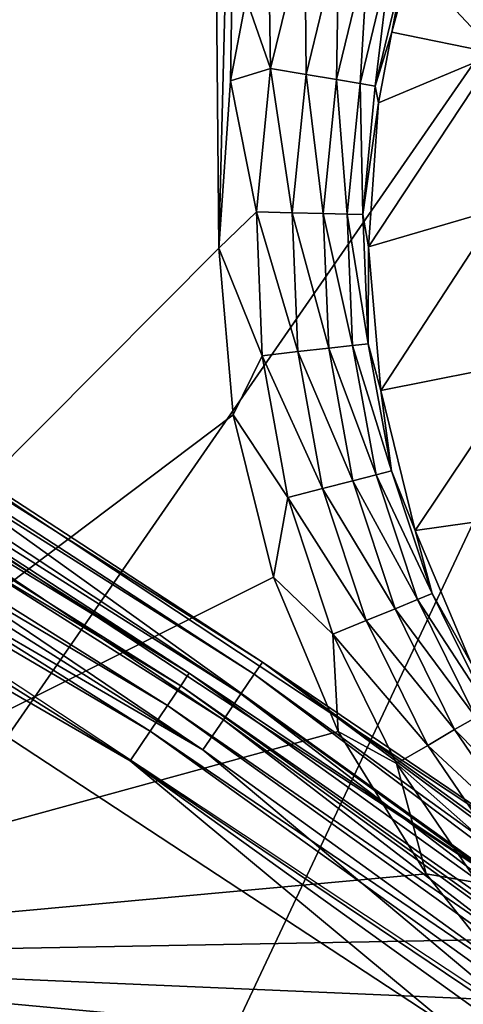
# Model space of a CAD drawing. Header units: millimetres. Extents: x -43.6 to 43.6, y -43.6 to 43.6.
# Tile 627 of 637: x 17.759 to 18.5, y 26.237 to 27.884. Entities that reach past the tile are written whole.
import ezdxf

# ---------------------------------------------------------------- set-up
doc = ezdxf.new("R2010")
doc.units = ezdxf.units.MM
doc.header["$LTSCALE"] = 52.148148
for name, color, linetype in [('153', 7, 'CONTINUOUS'), ('157', 7, 'CONTINUOUS'), ('31', 7, 'CONTINUOUS'), ('413', 7, 'CONTINUOUS'), ('424', 7, 'CONTINUOUS'), ('69', 7, 'CONTINUOUS'), ('79', 7, 'CONTINUOUS'), ('89', 7, 'CONTINUOUS')]:
    doc.layers.add(name, color=color, linetype=linetype)

msp = doc.modelspace()

# ---------------------------------------------------------------- linework, layer by layer
at = {"layer": '153', "color": 2, "linetype": 'Continuous'}
for points in [[(19.6484, 29.4468, 25.9303), (17.6817, 30.668, 25.9303), (16.0293, 24.215, 2.3697), (19.6484, 29.4468, 25.9303)], [(16.9026, 23.6137, 2.3697), (19.6484, 29.4468, 25.9303), (16.0293, 24.215, 2.3697), (16.9026, 23.6137, 2.3697)], [(21.5317, 28.099, 25.9303), (19.6484, 29.4468, 25.9303), (16.9026, 23.6137, 2.3697), (21.5317, 28.099, 25.9303)], [(17.7534, 22.9808, 2.3697), (21.5317, 28.099, 25.9303), (16.9026, 23.6137, 2.3697), (17.7534, 22.9808, 2.3697)], [(18.5805, 22.3173, 2.3697), (21.5317, 28.099, 25.9303), (17.7534, 22.9808, 2.3697), (18.5805, 22.3173, 2.3697)]]:
    msp.add_3dface(points, dxfattribs=at)
at = {"layer": '157', "color": 1, "linetype": 'Continuous'}
for points in [[(17.831, 29.7228, -15), (16.9117, 26.3148, -15), (17.7299, 29.831, -15), (17.831, 29.7228, -15)], [(17.9227, 29.6065, -15), (16.9117, 26.3148, -15), (17.831, 29.7228, -15), (17.9227, 29.6065, -15)], [(18.0042, 29.4829, -15), (16.9117, 26.3148, -15), (17.9227, 29.6065, -15), (18.0042, 29.4829, -15)], [(18.0749, 29.3528, -15), (16.9117, 26.3148, -15), (18.0042, 29.4829, -15), (18.0749, 29.3528, -15)], [(18.0917, 27.5022, -15), (16.9117, 26.3148, -15), (18.0749, 29.3528, -15), (18.0917, 27.5022, -15)], [(18.1345, 29.2172, -15), (18.0917, 27.5022, -15), (18.0749, 29.3528, -15), (18.1345, 29.2172, -15)], [(18.1113, 27.7819, -15), (18.0917, 27.5022, -15), (18.1345, 29.2172, -15), (18.1113, 27.7819, -15)], [(18.1373, 27.9197, -15), (18.1113, 27.7819, -15), (18.1345, 29.2172, -15), (18.1373, 27.9197, -15)], [(18.1158, 27.2232, -15), (16.9117, 26.3148, -15), (18.0917, 27.5022, -15), (18.1158, 27.2232, -15)], [(18.1829, 26.9513, -15), (16.9117, 26.3148, -15), (18.1158, 27.2232, -15), (18.1829, 26.9513, -15)], [(18.2913, 26.6931, -15), (16.9117, 26.3148, -15), (18.1829, 26.9513, -15), (18.2913, 26.6931, -15)], [(18.4385, 26.4549, -15), (16.9117, 26.3148, -15), (18.2913, 26.6931, -15), (18.4385, 26.4549, -15)], [(18.5257, 26.3449, -15), (16.9117, 26.3148, -15), (18.4385, 26.4549, -15), (18.5257, 26.3449, -15)], [(18.6216, 26.2416, -15), (16.9117, 26.3148, -15), (18.5257, 26.3449, -15), (18.6216, 26.2416, -15)], [(18.7459, 25.0412, -15), (16.9117, 26.3148, -15), (18.7257, 26.1458, -15), (18.7459, 25.0412, -15)], [(18.7257, 26.1458, -15), (16.9117, 26.3148, -15), (18.6216, 26.2416, -15), (18.7257, 26.1458, -15)]]:
    msp.add_3dface(points, dxfattribs=at)
at = {"layer": '31', "color": 40, "linetype": 'Continuous', "true_color": 0xffde00}
msp.add_3dface([(18.4873, 26.1916, -20.2), (17.523, 21.9727, -20.2), (16.7231, 27.3517, -20.2), (18.4873, 26.1916, -20.2)], dxfattribs=at)
at = {"layer": '413', "linetype": 'Continuous'}
for points in [[(18.4126, 27.9807, -14.7544), (18.5278, 28.0448, -9.4288), (18.5556, 27.828, -6.3144), (18.4126, 27.9807, -14.7544)], [(18.3809, 27.8638, -14.755), (18.4126, 27.9807, -14.7544), (18.5556, 27.828, -6.3144), (18.3809, 27.8638, -14.755)], [(18.3585, 27.7452, -14.7555), (18.3809, 27.8638, -14.755), (18.5556, 27.828, -6.3144), (18.3585, 27.7452, -14.7555)], [(18.3417, 27.5043, -14.7565), (18.3585, 27.7452, -14.7555), (18.5556, 27.828, -6.3144), (18.3417, 27.5043, -14.7565)], [(18.5608, 27.5682, -6.3078), (18.3417, 27.5043, -14.7565), (18.5556, 27.828, -6.3144), (18.5608, 27.5682, -6.3078)], [(18.3624, 27.264, -14.7574), (18.3417, 27.5043, -14.7565), (18.5608, 27.5682, -6.3078), (18.3624, 27.264, -14.7574)], [(18.6095, 27.3129, -6.3024), (18.3624, 27.264, -14.7574), (18.5608, 27.5682, -6.3078), (18.6095, 27.3129, -6.3024)], [(18.4201, 27.0298, -14.7581), (18.3624, 27.264, -14.7574), (18.6095, 27.3129, -6.3024), (18.4201, 27.0298, -14.7581)], [(18.7001, 27.0693, -6.2983), (18.4201, 27.0298, -14.7581), (18.6095, 27.3129, -6.3024), (18.7001, 27.0693, -6.2983)], [(18.5134, 26.8075, -14.7585), (18.4201, 27.0298, -14.7581), (18.7001, 27.0693, -6.2983), (18.5134, 26.8075, -14.7585)]]:
    msp.add_3dface(points, dxfattribs=at)
at = {"layer": '424', "linetype": 'Continuous'}
for points in [[(18.1373, 27.9197, -15), (18.1741, 28.0555, -15), (18.1783, 27.8025, -14.9919), (18.1373, 27.9197, -15)], [(18.1741, 28.0555, -15), (18.2352, 28.0363, -14.9917), (18.1783, 27.8025, -14.9919), (18.1741, 28.0555, -15)], [(18.1783, 27.8025, -14.9919), (18.2352, 28.0363, -14.9917), (18.2374, 27.7926, -14.9677), (18.1783, 27.8025, -14.9919)], [(18.2352, 28.0363, -14.9917), (18.2922, 28.0185, -14.9672), (18.2374, 27.7926, -14.9677), (18.2352, 28.0363, -14.9917)], [(18.2374, 27.7926, -14.9677), (18.2922, 28.0185, -14.9672), (18.2884, 27.7841, -14.9289), (18.2374, 27.7926, -14.9677)], [(18.2922, 28.0185, -14.9672), (18.3414, 28.0031, -14.9282), (18.2884, 27.7841, -14.9289), (18.2922, 28.0185, -14.9672)], [(18.2884, 27.7841, -14.9289), (18.3414, 28.0031, -14.9282), (18.3278, 27.7776, -14.8782), (18.2884, 27.7841, -14.9289)], [(18.3414, 28.0031, -14.9282), (18.3794, 27.9912, -14.8773), (18.3278, 27.7776, -14.8782), (18.3414, 28.0031, -14.9282)], [(18.3278, 27.7776, -14.8782), (18.3794, 27.9912, -14.8773), (18.3532, 27.7734, -14.819), (18.3278, 27.7776, -14.8782)], [(18.3794, 27.9912, -14.8773), (18.4037, 27.9835, -14.818), (18.3532, 27.7734, -14.819), (18.3794, 27.9912, -14.8773)], [(18.4037, 27.9835, -14.818), (18.3809, 27.8638, -14.755), (18.3532, 27.7734, -14.819), (18.4037, 27.9835, -14.818)], [(18.4037, 27.9835, -14.818), (18.4126, 27.9807, -14.7544), (18.3809, 27.8638, -14.755), (18.4037, 27.9835, -14.818)], [(18.1113, 27.7819, -15), (18.1373, 27.9197, -15), (18.1783, 27.8025, -14.9919), (18.1113, 27.7819, -15)], [(18.3809, 27.8638, -14.755), (18.3585, 27.7452, -14.7555), (18.3532, 27.7734, -14.819), (18.3809, 27.8638, -14.755)], [(18.1544, 27.5629, -14.9922), (18.1113, 27.7819, -15), (18.1783, 27.8025, -14.9919), (18.1544, 27.5629, -14.9922)], [(18.1544, 27.5629, -14.9922), (18.1783, 27.8025, -14.9919), (18.2144, 27.5613, -14.9682), (18.1544, 27.5629, -14.9922)], [(18.2144, 27.5613, -14.9682), (18.1783, 27.8025, -14.9919), (18.2374, 27.7926, -14.9677), (18.2144, 27.5613, -14.9682)], [(18.0917, 27.5022, -15), (18.1113, 27.7819, -15), (18.1544, 27.5629, -14.9922), (18.0917, 27.5022, -15)], [(18.2144, 27.5613, -14.9682), (18.2374, 27.7926, -14.9677), (18.2662, 27.5599, -14.9296), (18.2144, 27.5613, -14.9682)], [(18.2662, 27.5599, -14.9296), (18.2374, 27.7926, -14.9677), (18.2884, 27.7841, -14.9289), (18.2662, 27.5599, -14.9296)], [(18.2662, 27.5599, -14.9296), (18.2884, 27.7841, -14.9289), (18.3064, 27.5589, -14.879), (18.2662, 27.5599, -14.9296)], [(18.3064, 27.5589, -14.879), (18.2884, 27.7841, -14.9289), (18.3278, 27.7776, -14.8782), (18.3064, 27.5589, -14.879)], [(18.3064, 27.5589, -14.879), (18.3278, 27.7776, -14.8782), (18.3323, 27.5582, -14.8198), (18.3064, 27.5589, -14.879)], [(18.3323, 27.5582, -14.8198), (18.3278, 27.7776, -14.8782), (18.3532, 27.7734, -14.819), (18.3323, 27.5582, -14.8198)], [(18.3585, 27.7452, -14.7555), (18.3323, 27.5582, -14.8198), (18.3532, 27.7734, -14.819), (18.3585, 27.7452, -14.7555)], [(18.3585, 27.7452, -14.7555), (18.3417, 27.5043, -14.7565), (18.3323, 27.5582, -14.8198), (18.3585, 27.7452, -14.7555)], [(18.164, 27.3221, -14.9924), (18.0917, 27.5022, -15), (18.1544, 27.5629, -14.9922), (18.164, 27.3221, -14.9924)], [(18.164, 27.3221, -14.9924), (18.1544, 27.5629, -14.9922), (18.2236, 27.3289, -14.9686), (18.164, 27.3221, -14.9924)], [(18.2236, 27.3289, -14.9686), (18.1544, 27.5629, -14.9922), (18.2144, 27.5613, -14.9682), (18.2236, 27.3289, -14.9686)], [(18.2236, 27.3289, -14.9686), (18.2144, 27.5613, -14.9682), (18.2753, 27.3347, -14.9301), (18.2236, 27.3289, -14.9686)], [(18.2753, 27.3347, -14.9301), (18.2144, 27.5613, -14.9682), (18.2662, 27.5599, -14.9296), (18.2753, 27.3347, -14.9301)], [(18.2753, 27.3347, -14.9301), (18.2662, 27.5599, -14.9296), (18.3154, 27.3392, -14.8797), (18.2753, 27.3347, -14.9301)], [(18.3154, 27.3392, -14.8797), (18.2662, 27.5599, -14.9296), (18.3064, 27.5589, -14.879), (18.3154, 27.3392, -14.8797)], [(18.3154, 27.3392, -14.8797), (18.3064, 27.5589, -14.879), (18.3413, 27.3421, -14.8206), (18.3154, 27.3392, -14.8797)], [(18.3413, 27.3421, -14.8206), (18.3064, 27.5589, -14.879), (18.3323, 27.5582, -14.8198), (18.3413, 27.3421, -14.8206)], [(18.3417, 27.5043, -14.7565), (18.3413, 27.3421, -14.8206), (18.3323, 27.5582, -14.8198), (18.3417, 27.5043, -14.7565)], [(18.1158, 27.2232, -15), (18.0917, 27.5022, -15), (18.164, 27.3221, -14.9924), (18.1158, 27.2232, -15)], [(18.3417, 27.5043, -14.7565), (18.3624, 27.264, -14.7574), (18.3413, 27.3421, -14.8206), (18.3417, 27.5043, -14.7565)], [(18.3548, 27.1229, -14.8803), (18.2753, 27.3347, -14.9301), (18.3154, 27.3392, -14.8797), (18.3548, 27.1229, -14.8803)], [(18.3802, 27.1294, -14.8213), (18.3154, 27.3392, -14.8797), (18.3413, 27.3421, -14.8206), (18.3802, 27.1294, -14.8213)], [(18.3548, 27.1229, -14.8803), (18.3154, 27.3392, -14.8797), (18.3802, 27.1294, -14.8213), (18.3548, 27.1229, -14.8803)], [(18.3624, 27.264, -14.7574), (18.3802, 27.1294, -14.8213), (18.3413, 27.3421, -14.8206), (18.3624, 27.264, -14.7574)], [(18.2069, 27.085, -14.9925), (18.1158, 27.2232, -15), (18.164, 27.3221, -14.9924), (18.2069, 27.085, -14.9925)], [(18.2651, 27.0999, -14.9689), (18.164, 27.3221, -14.9924), (18.2236, 27.3289, -14.9686), (18.2651, 27.0999, -14.9689)], [(18.2069, 27.085, -14.9925), (18.164, 27.3221, -14.9924), (18.2651, 27.0999, -14.9689), (18.2069, 27.085, -14.9925)], [(18.3155, 27.1128, -14.9306), (18.2236, 27.3289, -14.9686), (18.2753, 27.3347, -14.9301), (18.3155, 27.1128, -14.9306)], [(18.2651, 27.0999, -14.9689), (18.2236, 27.3289, -14.9686), (18.3155, 27.1128, -14.9306), (18.2651, 27.0999, -14.9689)], [(18.3155, 27.1128, -14.9306), (18.2753, 27.3347, -14.9301), (18.3548, 27.1229, -14.8803), (18.3155, 27.1128, -14.9306)], [(18.3624, 27.264, -14.7574), (18.4201, 27.0298, -14.7581), (18.3802, 27.1294, -14.8213), (18.3624, 27.264, -14.7574)], [(18.1829, 26.9513, -15), (18.1158, 27.2232, -15), (18.2069, 27.085, -14.9925), (18.1829, 26.9513, -15)], [(18.4238, 26.9141, -14.8807), (18.3155, 27.1128, -14.9306), (18.3548, 27.1229, -14.8803), (18.4238, 26.9141, -14.8807)], [(18.4482, 26.9241, -14.8217), (18.3548, 27.1229, -14.8803), (18.3802, 27.1294, -14.8213), (18.4482, 26.9241, -14.8217)], [(18.4238, 26.9141, -14.8807), (18.3548, 27.1229, -14.8803), (18.4482, 26.9241, -14.8217), (18.4238, 26.9141, -14.8807)], [(18.4201, 27.0298, -14.7581), (18.4482, 26.9241, -14.8217), (18.3802, 27.1294, -14.8213), (18.4201, 27.0298, -14.7581)], [(18.3862, 26.8987, -14.931), (18.2651, 27.0999, -14.9689), (18.3155, 27.1128, -14.9306), (18.3862, 26.8987, -14.931)], [(18.3862, 26.8987, -14.931), (18.3155, 27.1128, -14.9306), (18.4238, 26.9141, -14.8807), (18.3862, 26.8987, -14.931)], [(18.338, 26.8789, -14.9691), (18.2069, 27.085, -14.9925), (18.2651, 27.0999, -14.9689), (18.338, 26.8789, -14.9691)], [(18.338, 26.8789, -14.9691), (18.2651, 27.0999, -14.9689), (18.3862, 26.8987, -14.931), (18.338, 26.8789, -14.9691)], [(18.2823, 26.856, -14.9926), (18.1829, 26.9513, -15), (18.2069, 27.085, -14.9925), (18.2823, 26.856, -14.9926)], [(18.2823, 26.856, -14.9926), (18.2069, 27.085, -14.9925), (18.338, 26.8789, -14.9691), (18.2823, 26.856, -14.9926)], [(18.4201, 27.0298, -14.7581), (18.5134, 26.8075, -14.7585), (18.4482, 26.9241, -14.8217), (18.4201, 27.0298, -14.7581)], [(18.2913, 26.6931, -15), (18.1829, 26.9513, -15), (18.2823, 26.856, -14.9926), (18.2913, 26.6931, -15)], [(18.5439, 26.7302, -14.8221), (18.4238, 26.9141, -14.8807), (18.4482, 26.9241, -14.8217), (18.5439, 26.7302, -14.8221)], [(18.5134, 26.8075, -14.7585), (18.5439, 26.7302, -14.8221), (18.4482, 26.9241, -14.8217), (18.5134, 26.8075, -14.7585)], [(18.5211, 26.7169, -14.881), (18.3862, 26.8987, -14.931), (18.4238, 26.9141, -14.8807), (18.5211, 26.7169, -14.881)], [(18.5211, 26.7169, -14.881), (18.4238, 26.9141, -14.8807), (18.5439, 26.7302, -14.8221), (18.5211, 26.7169, -14.881)], [(18.4859, 26.6964, -14.9312), (18.338, 26.8789, -14.9691), (18.3862, 26.8987, -14.931), (18.4859, 26.6964, -14.9312)], [(18.4859, 26.6964, -14.9312), (18.3862, 26.8987, -14.931), (18.5211, 26.7169, -14.881), (18.4859, 26.6964, -14.9312)], [(18.4409, 26.67, -14.9693), (18.2823, 26.856, -14.9926), (18.338, 26.8789, -14.9691), (18.4409, 26.67, -14.9693)], [(18.4409, 26.67, -14.9693), (18.338, 26.8789, -14.9691), (18.4859, 26.6964, -14.9312), (18.4409, 26.67, -14.9693)], [(18.3889, 26.6397, -14.9927), (18.2913, 26.6931, -15), (18.2823, 26.856, -14.9926), (18.3889, 26.6397, -14.9927)], [(18.3889, 26.6397, -14.9927), (18.2823, 26.856, -14.9926), (18.4409, 26.67, -14.9693), (18.3889, 26.6397, -14.9927)], [(18.6448, 26.535, -14.8812), (18.4859, 26.6964, -14.9312), (18.5211, 26.7169, -14.881), (18.6448, 26.535, -14.8812)], [(18.4385, 26.4549, -15), (18.2913, 26.6931, -15), (18.3889, 26.6397, -14.9927), (18.4385, 26.4549, -15)], [(18.6128, 26.5098, -14.9313), (18.4409, 26.67, -14.9693), (18.4859, 26.6964, -14.9312), (18.6128, 26.5098, -14.9313)], [(18.6128, 26.5098, -14.9313), (18.4859, 26.6964, -14.9312), (18.6448, 26.535, -14.8812), (18.6128, 26.5098, -14.9313)], [(18.5718, 26.4775, -14.9694), (18.3889, 26.6397, -14.9927), (18.4409, 26.67, -14.9693), (18.5718, 26.4775, -14.9694)], [(18.5718, 26.4775, -14.9694), (18.4409, 26.67, -14.9693), (18.6128, 26.5098, -14.9313), (18.5718, 26.4775, -14.9694)], [(18.5245, 26.4402, -14.9928), (18.4385, 26.4549, -15), (18.3889, 26.6397, -14.9927), (18.5245, 26.4402, -14.9928)], [(18.5245, 26.4402, -14.9928), (18.3889, 26.6397, -14.9927), (18.5718, 26.4775, -14.9694), (18.5245, 26.4402, -14.9928)], [(18.5257, 26.3449, -15), (18.4385, 26.4549, -15), (18.5245, 26.4402, -14.9928), (18.5257, 26.3449, -15)]]:
    msp.add_3dface(points, dxfattribs=at)
at = {"layer": '69', "color": 40, "linetype": 'Continuous', "true_color": 0xffde00}
for points in [[(18.6315, 26.3957, -19.9544), (16.8537, 27.5649, -19.9544), (16.9704, 27.5895, -15.2544), (18.6315, 26.3957, -19.9544)], [(18.7549, 26.4089, -15.2544), (18.6315, 26.3957, -19.9544), (16.9704, 27.5895, -15.2544), (18.7549, 26.4089, -15.2544)]]:
    msp.add_3dface(points, dxfattribs=at)
at = {"layer": '79', "color": 40, "linetype": 'Continuous', "true_color": 0xffde00}
for points in [[(18.1508, 26.789, -15.1275), (16.4779, 27.8777, -15.1888), (16.4655, 27.8566, -15.1275), (18.1508, 26.789, -15.1275)], [(18.1645, 26.8093, -15.1888), (16.9704, 27.5895, -15.2544), (16.4779, 27.8777, -15.1888), (18.1645, 26.8093, -15.1888)], [(18.1645, 26.8093, -15.1888), (16.4779, 27.8777, -15.1888), (18.1508, 26.789, -15.1275), (18.1645, 26.8093, -15.1888)], [(18.1285, 26.7561, -15.0747), (16.4655, 27.8566, -15.1275), (16.4453, 27.8224, -15.0747), (18.1285, 26.7561, -15.0747)], [(18.1508, 26.789, -15.1275), (16.4655, 27.8566, -15.1275), (18.1285, 26.7561, -15.0747), (18.1508, 26.789, -15.1275)], [(18.0993, 26.713, -15.0341), (16.4453, 27.8224, -15.0747), (16.4187, 27.7776, -15.0341), (18.0993, 26.713, -15.0341)], [(18.1285, 26.7561, -15.0747), (16.4453, 27.8224, -15.0747), (18.0993, 26.713, -15.0341), (18.1285, 26.7561, -15.0747)], [(18.0651, 26.6625, -15.0086), (16.4187, 27.7776, -15.0341), (16.3877, 27.7251, -15.0086), (18.0651, 26.6625, -15.0086)], [(18.0993, 26.713, -15.0341), (16.4187, 27.7776, -15.0341), (18.0651, 26.6625, -15.0086), (18.0993, 26.713, -15.0341)], [(18.0651, 26.6625, -15.0086), (16.3877, 27.7251, -15.0086), (16.8393, 27.3767, -15), (18.0651, 26.6625, -15.0086)], [(18.7549, 26.4089, -15.2544), (16.9704, 27.5895, -15.2544), (18.1645, 26.8093, -15.1888), (18.7549, 26.4089, -15.2544)], [(18.61, 26.2052, -15), (18.0651, 26.6625, -15.0086), (16.8393, 27.3767, -15), (18.61, 26.2052, -15)], [(19.7672, 25.6196, -15.1275), (18.1645, 26.8093, -15.1888), (18.1508, 26.789, -15.1275), (19.7672, 25.6196, -15.1275)], [(19.7821, 25.6389, -15.1888), (18.7549, 26.4089, -15.2544), (18.1645, 26.8093, -15.1888), (19.7821, 25.6389, -15.1888)], [(19.7821, 25.6389, -15.1888), (18.1645, 26.8093, -15.1888), (19.7672, 25.6196, -15.1275), (19.7821, 25.6389, -15.1888)], [(19.7429, 25.5881, -15.0747), (18.1508, 26.789, -15.1275), (18.1285, 26.7561, -15.0747), (19.7429, 25.5881, -15.0747)], [(19.7672, 25.6196, -15.1275), (18.1508, 26.789, -15.1275), (19.7429, 25.5881, -15.0747), (19.7672, 25.6196, -15.1275)], [(19.7111, 25.5468, -15.0341), (18.1285, 26.7561, -15.0747), (18.0993, 26.713, -15.0341), (19.7111, 25.5468, -15.0341)], [(19.7429, 25.5881, -15.0747), (18.1285, 26.7561, -15.0747), (19.7111, 25.5468, -15.0341), (19.7429, 25.5881, -15.0747)], [(19.6739, 25.4986, -15.0086), (18.0993, 26.713, -15.0341), (18.0651, 26.6625, -15.0086), (19.6739, 25.4986, -15.0086)], [(19.7111, 25.5468, -15.0341), (18.0993, 26.713, -15.0341), (19.6739, 25.4986, -15.0086), (19.7111, 25.5468, -15.0341)], [(19.6739, 25.4986, -15.0086), (18.0651, 26.6625, -15.0086), (18.61, 26.2052, -15), (19.6739, 25.4986, -15.0086)]]:
    msp.add_3dface(points, dxfattribs=at)
at = {"layer": '89', "color": 40, "linetype": 'Continuous', "true_color": 0xffde00}
for points in [[(16.3622, 27.8485, -20.018), (18.0423, 26.7907, -20.018), (16.3493, 27.8266, -20.0773), (16.3622, 27.8485, -20.018)], [(16.3622, 27.8485, -20.018), (16.8537, 27.5649, -19.9544), (18.0423, 26.7907, -20.018), (16.3622, 27.8485, -20.018)], [(16.3493, 27.8266, -20.0773), (18.0281, 26.7695, -20.0773), (16.3292, 27.7923, -20.1282), (16.3493, 27.8266, -20.0773)], [(16.3493, 27.8266, -20.0773), (18.0423, 26.7907, -20.018), (18.0281, 26.7695, -20.0773), (16.3493, 27.8266, -20.0773)], [(16.3292, 27.7923, -20.1282), (18.0058, 26.7365, -20.1282), (16.3031, 27.7479, -20.1672), (16.3292, 27.7923, -20.1282)], [(16.3292, 27.7923, -20.1282), (18.0281, 26.7695, -20.0773), (18.0058, 26.7365, -20.1282), (16.3292, 27.7923, -20.1282)], [(16.3031, 27.7479, -20.1672), (17.9771, 26.6938, -20.1672), (16.2728, 27.6963, -20.1917), (16.3031, 27.7479, -20.1672)], [(16.3031, 27.7479, -20.1672), (18.0058, 26.7365, -20.1282), (17.9771, 26.6938, -20.1672), (16.3031, 27.7479, -20.1672)], [(16.7231, 27.3517, -20.2), (16.2728, 27.6963, -20.1917), (17.9437, 26.6442, -20.1917), (16.7231, 27.3517, -20.2)], [(16.2728, 27.6963, -20.1917), (17.9771, 26.6938, -20.1672), (17.9437, 26.6442, -20.1917), (16.2728, 27.6963, -20.1917)], [(16.8537, 27.5649, -19.9544), (18.6315, 26.3957, -19.9544), (18.0423, 26.7907, -20.018), (16.8537, 27.5649, -19.9544)], [(18.4873, 26.1916, -20.2), (16.7231, 27.3517, -20.2), (17.9437, 26.6442, -20.1917), (18.4873, 26.1916, -20.2)], [(18.0423, 26.7907, -20.018), (19.6542, 25.6315, -20.018), (18.0281, 26.7695, -20.0773), (18.0423, 26.7907, -20.018)], [(18.0423, 26.7907, -20.018), (18.6315, 26.3957, -19.9544), (19.6542, 25.6315, -20.018), (18.0423, 26.7907, -20.018)], [(18.0281, 26.7695, -20.0773), (19.6387, 25.6113, -20.0773), (18.0058, 26.7365, -20.1282), (18.0281, 26.7695, -20.0773)], [(18.0281, 26.7695, -20.0773), (19.6542, 25.6315, -20.018), (19.6387, 25.6113, -20.0773), (18.0281, 26.7695, -20.0773)], [(18.0058, 26.7365, -20.1282), (19.6145, 25.5797, -20.1282), (17.9771, 26.6938, -20.1672), (18.0058, 26.7365, -20.1282)], [(18.0058, 26.7365, -20.1282), (19.6387, 25.6113, -20.0773), (19.6145, 25.5797, -20.1282), (18.0058, 26.7365, -20.1282)], [(17.9771, 26.6938, -20.1672), (19.5831, 25.5389, -20.1672), (17.9437, 26.6442, -20.1917), (17.9771, 26.6938, -20.1672)], [(17.9771, 26.6938, -20.1672), (19.6145, 25.5797, -20.1282), (19.5831, 25.5389, -20.1672), (17.9771, 26.6938, -20.1672)], [(18.4873, 26.1916, -20.2), (17.9437, 26.6442, -20.1917), (19.5468, 25.4914, -20.1917), (18.4873, 26.1916, -20.2)], [(17.9437, 26.6442, -20.1917), (19.5831, 25.5389, -20.1672), (19.5468, 25.4914, -20.1917), (17.9437, 26.6442, -20.1917)]]:
    msp.add_3dface(points, dxfattribs=at)

doc.saveas('drawing.dxf')
